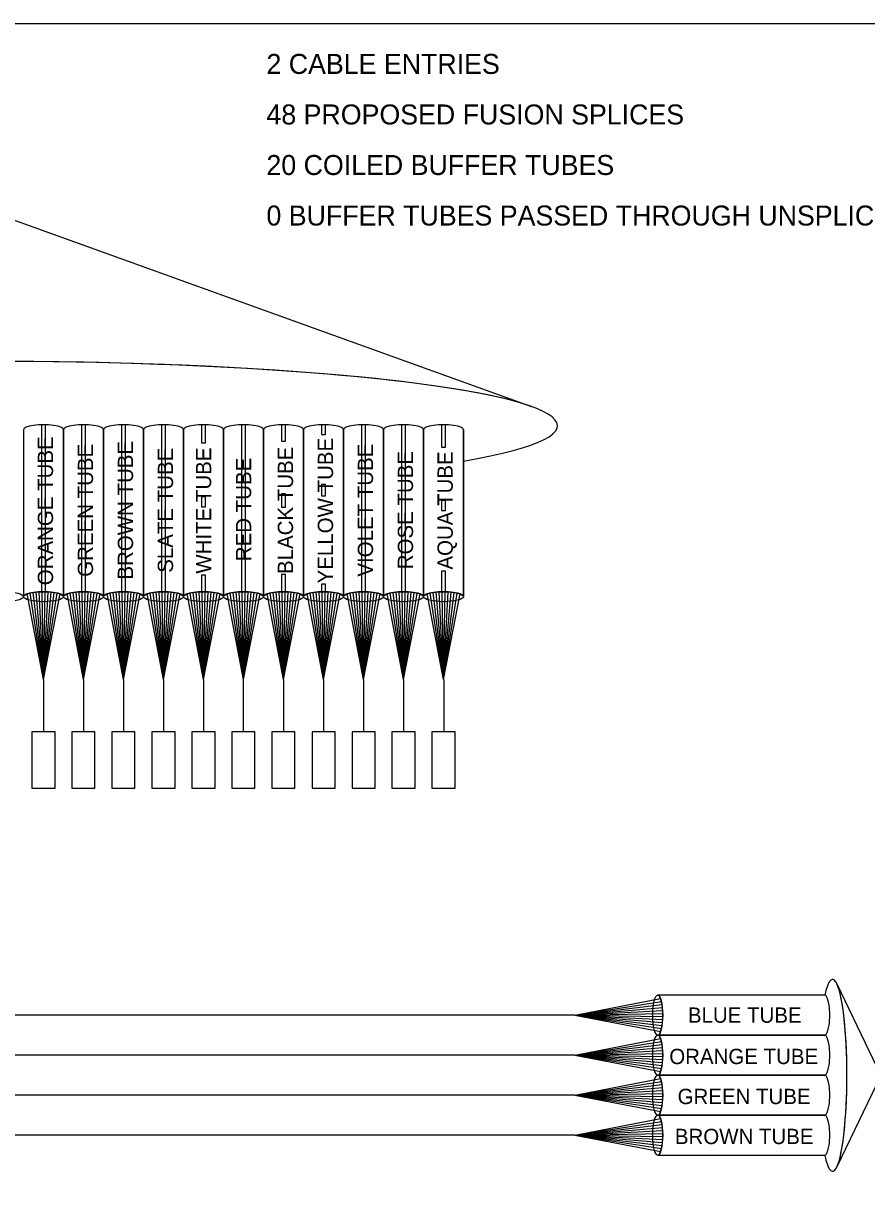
# Model space of a CAD drawing. Extents: x 1805893 to 1833564, y 708898 to 716199.
# Drawn here: x 1832504.3 to 1832630.8, y 714363 to 714539.7 of the extents above; entities that cross this region are included whole.
import ezdxf

# ---------------------------------------------------------------- set-up
doc = ezdxf.new("R2010")
doc.units = 0
doc.layers.add('BR_P_Sub_Hidden', color=7, linetype='Continuous')
doc.layers.add('SH_Data', color=7, linetype='Continuous')

msp = doc.modelspace()

# ---------------------------------------------------------------- linework, layer by layer
at = {"layer": 'BR_P_Sub_Hidden'}
msp.add_lwpolyline([(1832399.8, 714539.7), (1832651.12, 714539.7), (1832651.12, 714279.3), (1832399.8, 714279.3)], close=True, dxfattribs=at)
at = {"layer": 'SH_Data'}
for p, q in [((1832504.32, 714478.78), (1832504.32, 714453.73)), ((1832510.32, 714478.78), (1832510.32, 714453.73)), ((1832510.32, 714453.73), (1832510.32, 714478.78)), ((1832516.32, 714453.73), (1832516.32, 714478.78)), ((1832516.32, 714478.78), (1832516.32, 714453.73)), ((1832522.32, 714453.73), (1832522.32, 714478.78)), ((1832522.32, 714478.78), (1832522.32, 714453.73)), ((1832528.32, 714453.73), (1832528.32, 714478.78)), ((1832528.32, 714478.78), (1832528.32, 714453.73)), ((1832534.32, 714453.73), (1832534.32, 714478.78)), ((1832534.32, 714478.78), (1832534.32, 714453.73)), ((1832540.32, 714453.73), (1832540.32, 714478.78)), ((1832540.32, 714478.78), (1832540.32, 714453.73)), ((1832546.32, 714478.78), (1832546.32, 714453.73)), ((1832546.32, 714453.73), (1832546.32, 714478.78)), ((1832552.32, 714453.73), (1832552.32, 714478.78)), ((1832552.32, 714478.78), (1832552.32, 714453.73)), ((1832558.32, 714453.73), (1832558.32, 714478.78)), ((1832558.32, 714478.78), (1832558.32, 714453.73)), ((1832564.32, 714453.73), (1832564.32, 714478.78)), ((1832564.32, 714478.78), (1832564.32, 714453.73)), ((1832570.32, 714453.73), (1832570.32, 714478.78)), ((1832570.32, 714478.78), (1832570.32, 714453.73)), ((1832570.32, 714453.73), (1832570.32, 714474.09)), ((1832507.32, 714441.31), (1832504.85, 714454.15)), ((1832507.32, 714441.31), (1832505.3, 714454.28)), ((1832507.32, 714441.31), (1832505.75, 714454.37)), ((1832507.32, 714441.31), (1832506.2, 714454.42)), ((1832507.32, 714441.31), (1832506.65, 714454.46)), ((1832507.32, 714441.31), (1832507.1, 714454.48)), ((1832507.32, 714441.31), (1832507.55, 714454.48)), ((1832507.32, 714441.31), (1832508, 714454.46)), ((1832507.32, 714441.31), (1832508.45, 714454.42)), ((1832507.32, 714441.31), (1832508.9, 714454.37)), ((1832507.32, 714441.31), (1832509.35, 714454.28)), ((1832507.32, 714441.31), (1832509.8, 714454.15)), ((1832513.32, 714441.31), (1832510.85, 714454.15)), ((1832513.32, 714441.31), (1832511.3, 714454.28)), ((1832513.32, 714441.31), (1832511.75, 714454.37)), ((1832513.32, 714441.31), (1832512.2, 714454.42)), ((1832513.32, 714441.31), (1832512.65, 714454.46)), ((1832513.32, 714441.31), (1832513.1, 714454.48)), ((1832513.32, 714441.31), (1832513.55, 714454.48)), ((1832513.32, 714441.31), (1832514, 714454.46)), ((1832513.32, 714441.31), (1832514.45, 714454.42)), ((1832513.32, 714441.31), (1832514.9, 714454.37)), ((1832513.32, 714441.31), (1832515.35, 714454.28)), ((1832513.32, 714441.31), (1832515.8, 714454.15)), ((1832519.32, 714441.31), (1832516.85, 714454.15)), ((1832519.32, 714441.31), (1832517.3, 714454.28)), ((1832519.32, 714441.31), (1832517.75, 714454.37)), ((1832519.32, 714441.31), (1832518.2, 714454.42)), ((1832519.32, 714441.31), (1832518.65, 714454.46)), ((1832519.32, 714441.31), (1832519.1, 714454.48)), ((1832519.32, 714441.31), (1832519.55, 714454.48)), ((1832519.32, 714441.31), (1832520, 714454.46)), ((1832519.32, 714441.31), (1832520.45, 714454.42)), ((1832519.32, 714441.31), (1832520.9, 714454.37)), ((1832519.32, 714441.31), (1832521.35, 714454.28)), ((1832519.32, 714441.31), (1832521.8, 714454.15)), ((1832525.32, 714441.31), (1832522.85, 714454.15)), ((1832525.32, 714441.31), (1832523.3, 714454.28)), ((1832525.32, 714441.31), (1832523.75, 714454.37)), ((1832525.32, 714441.31), (1832524.2, 714454.42)), ((1832525.32, 714441.31), (1832524.65, 714454.46)), ((1832525.32, 714441.31), (1832525.1, 714454.48)), ((1832525.32, 714441.31), (1832525.55, 714454.48)), ((1832525.32, 714441.31), (1832526, 714454.46)), ((1832525.32, 714441.31), (1832526.45, 714454.42)), ((1832525.32, 714441.31), (1832526.9, 714454.37)), ((1832525.32, 714441.31), (1832527.35, 714454.28)), ((1832525.32, 714441.31), (1832527.8, 714454.15)), ((1832531.32, 714441.31), (1832528.85, 714454.15)), ((1832531.32, 714441.31), (1832529.3, 714454.28)), ((1832531.32, 714441.31), (1832529.75, 714454.37)), ((1832531.32, 714441.31), (1832530.2, 714454.42)), ((1832531.32, 714441.31), (1832530.65, 714454.46)), ((1832531.32, 714441.31), (1832531.1, 714454.48)), ((1832531.32, 714441.31), (1832531.55, 714454.48)), ((1832531.32, 714441.31), (1832532, 714454.46)), ((1832531.32, 714441.31), (1832532.45, 714454.42)), ((1832531.32, 714441.31), (1832532.9, 714454.37)), ((1832531.32, 714441.31), (1832533.35, 714454.28)), ((1832531.32, 714441.31), (1832533.8, 714454.15)), ((1832537.32, 714441.31), (1832534.85, 714454.15)), ((1832537.32, 714441.31), (1832535.3, 714454.28)), ((1832537.32, 714441.31), (1832535.75, 714454.37)), ((1832537.32, 714441.31), (1832536.2, 714454.42)), ((1832537.32, 714441.31), (1832536.65, 714454.46)), ((1832537.32, 714441.31), (1832537.1, 714454.48)), ((1832537.32, 714441.31), (1832537.55, 714454.48)), ((1832537.32, 714441.31), (1832538, 714454.46)), ((1832537.32, 714441.31), (1832538.45, 714454.42)), ((1832537.32, 714441.31), (1832538.9, 714454.37)), ((1832537.32, 714441.31), (1832539.35, 714454.28)), ((1832537.32, 714441.31), (1832539.8, 714454.15)), ((1832543.32, 714441.31), (1832540.85, 714454.15)), ((1832543.32, 714441.31), (1832541.3, 714454.28)), ((1832543.32, 714441.31), (1832541.75, 714454.37)), ((1832543.32, 714441.31), (1832542.2, 714454.42)), ((1832543.32, 714441.31), (1832542.65, 714454.46)), ((1832543.32, 714441.31), (1832543.1, 714454.48)), ((1832543.32, 714441.31), (1832543.55, 714454.48)), ((1832543.32, 714441.31), (1832544, 714454.46)), ((1832543.32, 714441.31), (1832544.45, 714454.42)), ((1832543.32, 714441.31), (1832544.9, 714454.37)), ((1832543.32, 714441.31), (1832545.35, 714454.28)), ((1832543.32, 714441.31), (1832545.8, 714454.15)), ((1832549.32, 714441.31), (1832546.85, 714454.15)), ((1832549.32, 714441.31), (1832547.3, 714454.28)), ((1832549.32, 714441.31), (1832547.75, 714454.37)), ((1832549.32, 714441.31), (1832548.2, 714454.42)), ((1832549.32, 714441.31), (1832548.65, 714454.46)), ((1832549.32, 714441.31), (1832549.1, 714454.48)), ((1832549.32, 714441.31), (1832549.55, 714454.48)), ((1832549.32, 714441.31), (1832550, 714454.46)), ((1832549.32, 714441.31), (1832550.45, 714454.42)), ((1832549.32, 714441.31), (1832550.9, 714454.37)), ((1832549.32, 714441.31), (1832551.35, 714454.28)), ((1832549.32, 714441.31), (1832551.8, 714454.15)), ((1832555.32, 714441.31), (1832552.85, 714454.15)), ((1832555.32, 714441.31), (1832553.3, 714454.28)), ((1832555.32, 714441.31), (1832553.75, 714454.37)), ((1832555.32, 714441.31), (1832554.2, 714454.42)), ((1832555.32, 714441.31), (1832554.65, 714454.46)), ((1832555.32, 714441.31), (1832555.1, 714454.48)), ((1832555.32, 714441.31), (1832555.55, 714454.48)), ((1832555.32, 714441.31), (1832556, 714454.46)), ((1832555.32, 714441.31), (1832556.45, 714454.42)), ((1832555.32, 714441.31), (1832556.9, 714454.37)), ((1832555.32, 714441.31), (1832557.35, 714454.28)), ((1832555.32, 714441.31), (1832557.8, 714454.15)), ((1832561.32, 714441.31), (1832558.85, 714454.15)), ((1832561.32, 714441.31), (1832559.3, 714454.28)), ((1832561.32, 714441.31), (1832559.75, 714454.37)), ((1832561.32, 714441.31), (1832560.2, 714454.42)), ((1832561.32, 714441.31), (1832560.65, 714454.46)), ((1832561.32, 714441.31), (1832561.1, 714454.48)), ((1832561.32, 714441.31), (1832561.55, 714454.48)), ((1832561.32, 714441.31), (1832562, 714454.46)), ((1832561.32, 714441.31), (1832562.45, 714454.42)), ((1832561.32, 714441.31), (1832562.9, 714454.37)), ((1832561.32, 714441.31), (1832563.35, 714454.28)), ((1832561.32, 714441.31), (1832563.8, 714454.15)), ((1832567.32, 714441.31), (1832564.85, 714454.15)), ((1832567.32, 714441.31), (1832565.3, 714454.28)), ((1832567.32, 714441.31), (1832565.75, 714454.37)), ((1832567.32, 714441.31), (1832566.2, 714454.42)), ((1832567.32, 714441.31), (1832566.65, 714454.46)), ((1832567.32, 714441.31), (1832567.1, 714454.48)), ((1832567.32, 714441.31), (1832567.55, 714454.48)), ((1832567.32, 714441.31), (1832568, 714454.46)), ((1832567.32, 714441.31), (1832568.45, 714454.42)), ((1832567.32, 714441.31), (1832568.9, 714454.37)), ((1832567.32, 714441.31), (1832569.35, 714454.28)), ((1832567.32, 714441.31), (1832569.8, 714454.15)), ((1832507.32, 714441.31), (1832507.32, 714433.48)), ((1832513.32, 714441.31), (1832513.32, 714433.48)), ((1832519.32, 714441.31), (1832519.32, 714433.48)), ((1832525.32, 714441.31), (1832525.32, 714433.48)), ((1832531.33, 714441.31), (1832531.33, 714433.48)), ((1832537.32, 714433.48), (1832537.32, 714441.31)), ((1832543.32, 714441.31), (1832543.32, 714433.48)), ((1832549.32, 714441.31), (1832549.32, 714433.48)), ((1832555.32, 714441.31), (1832555.32, 714433.48)), ((1832561.32, 714441.31), (1832561.32, 714433.48)), ((1832567.36, 714441.31), (1832567.36, 714433.48)), ((1832624.5, 714393.98), (1832599.45, 714393.98)), ((1832624.5, 714393.98), (1832599.45, 714393.98)), ((1832587.03, 714390.98), (1832599.88, 714393.45)), ((1832587.03, 714390.98), (1832600.01, 714393)), ((1832587.03, 714390.98), (1832600.09, 714392.55)), ((1832587.03, 714390.98), (1832600.15, 714392.1)), ((1832587.03, 714390.98), (1832431.74, 714390.98)), ((1832587.03, 714390.98), (1832600.18, 714391.65)), ((1832587.03, 714390.98), (1832600.2, 714391.2)), ((1832587.03, 714390.98), (1832600.15, 714389.85)), ((1832587.03, 714390.98), (1832600.09, 714389.4)), ((1832587.03, 714390.98), (1832600.01, 714388.95)), ((1832587.03, 714390.98), (1832599.88, 714388.5)), ((1832587.03, 714390.98), (1832600.18, 714390.3)), ((1832587.03, 714390.98), (1832600.2, 714390.75)), ((1832587.03, 714384.98), (1832599.88, 714387.45)), ((1832587.03, 714384.98), (1832600.01, 714387)), ((1832599.45, 714387.98), (1832624.5, 714387.98)), ((1832624.5, 714387.98), (1832599.45, 714387.98)), ((1832587.03, 714384.98), (1832437.8, 714384.98)), ((1832587.03, 714384.98), (1832600.09, 714386.55)), ((1832587.03, 714384.98), (1832600.15, 714386.1)), ((1832587.03, 714384.98), (1832600.18, 714385.65)), ((1832587.03, 714384.98), (1832600.2, 714385.2)), ((1832587.03, 714384.98), (1832600.15, 714383.85)), ((1832587.03, 714384.98), (1832600.09, 714383.4)), ((1832587.03, 714384.98), (1832600.01, 714382.95)), ((1832587.03, 714384.98), (1832599.88, 714382.5)), ((1832587.03, 714384.98), (1832600.18, 714384.3)), ((1832587.03, 714384.98), (1832600.2, 714384.75)), ((1832587.03, 714378.98), (1832599.88, 714381.45)), ((1832624.5, 714381.98), (1832599.45, 714381.98)), ((1832599.45, 714381.98), (1832624.5, 714381.98)), ((1832587.03, 714378.98), (1832600.01, 714381)), ((1832587.03, 714378.98), (1832600.09, 714380.55)), ((1832587.03, 714378.98), (1832600.15, 714380.1)), ((1832587.03, 714378.98), (1832600.18, 714379.65)), ((1832587.03, 714378.98), (1832443.74, 714378.98)), ((1832587.03, 714378.98), (1832600.2, 714379.2)), ((1832587.03, 714378.98), (1832600.15, 714377.85)), ((1832587.03, 714378.98), (1832600.09, 714377.4)), ((1832587.03, 714378.98), (1832600.01, 714376.95)), ((1832587.03, 714378.98), (1832599.88, 714376.5)), ((1832587.03, 714378.98), (1832600.18, 714378.3)), ((1832587.03, 714378.98), (1832600.2, 714378.75)), ((1832587.03, 714372.98), (1832599.88, 714375.45)), ((1832587.03, 714372.98), (1832600.01, 714375)), ((1832587.03, 714372.98), (1832600.09, 714374.55)), ((1832599.45, 714375.98), (1832624.5, 714375.98)), ((1832624.5, 714375.98), (1832599.45, 714375.98)), ((1832587.03, 714372.98), (1832449.73, 714372.98)), ((1832587.03, 714372.98), (1832600.15, 714374.1)), ((1832587.03, 714372.98), (1832600.18, 714373.65)), ((1832587.03, 714372.98), (1832600.2, 714373.2)), ((1832587.03, 714372.98), (1832600.15, 714371.85)), ((1832587.03, 714372.98), (1832600.09, 714371.4)), ((1832587.03, 714372.98), (1832600.01, 714370.95)), ((1832587.03, 714372.98), (1832599.88, 714370.5)), ((1832587.03, 714372.98), (1832600.18, 714372.3)), ((1832587.03, 714372.98), (1832600.2, 714372.75)), ((1832599.45, 714369.98), (1832624.5, 714369.98))]:
    msp.add_line(p, q, dxfattribs=at)
for points in [[(1832416.13, 714482.25), (1832498.32, 714511.85), (1832580.52, 714482.25)], [(1832416.13, 714482.25), (1832498.32, 714511.85), (1832580.52, 714482.25)], [(1832626.32, 714395.68), (1832632.92, 714381.94), (1832626.32, 714368.2)], [(1832626.32, 714395.68), (1832632.92, 714381.94), (1832626.32, 714368.2)]]:
    msp.add_lwpolyline(points, dxfattribs=at)
for points in [[(1832507.02, 714479.53), (1832507.02, 714454.48), (1832507.62, 714454.48), (1832507.62, 714479.53)], [(1832513.02, 714479.53), (1832513.02, 714454.48), (1832513.62, 714454.48), (1832513.62, 714479.53)], [(1832519.02, 714479.53), (1832519.02, 714454.48), (1832519.62, 714454.48), (1832519.62, 714479.53)], [(1832525.02, 714479.53), (1832525.02, 714454.48), (1832525.62, 714454.48), (1832525.62, 714479.53)], [(1832531.02, 714479.53), (1832531.02, 714476.8), (1832531.62, 714476.8), (1832531.62, 714479.53)], [(1832537.02, 714479.53), (1832537.02, 714454.48), (1832537.62, 714454.48), (1832537.62, 714479.53)], [(1832543.02, 714479.53), (1832543.02, 714477.05), (1832543.62, 714477.05), (1832543.62, 714479.53)], [(1832549.02, 714479.53), (1832549.02, 714478.06), (1832549.62, 714478.06), (1832549.62, 714479.53)], [(1832555.02, 714479.53), (1832555.02, 714454.48), (1832555.62, 714454.48), (1832555.62, 714479.53)], [(1832561.02, 714479.53), (1832561.02, 714454.48), (1832561.62, 714454.48), (1832561.62, 714479.53)], [(1832567.02, 714479.53), (1832567.02, 714476.16), (1832567.62, 714476.16), (1832567.62, 714479.53)], [(1832549.02, 714470.56), (1832549.02, 714468.84), (1832549.62, 714468.84), (1832549.62, 714470.56)], [(1832531.02, 714468.69), (1832531.02, 714467.21), (1832531.62, 714467.21), (1832531.62, 714468.69)], [(1832543.02, 714469.15), (1832543.02, 714467.18), (1832543.62, 714467.18), (1832543.62, 714469.15)], [(1832567.02, 714468.16), (1832567.02, 714466.64), (1832567.62, 714466.64), (1832567.62, 714468.16)], [(1832567.02, 714457.58), (1832567.02, 714454.47), (1832567.62, 714454.47), (1832567.62, 714457.58)], [(1832531.02, 714456.96), (1832531.02, 714454.47), (1832531.62, 714454.47), (1832531.62, 714456.96)], [(1832543.02, 714457.08), (1832543.02, 714454.47), (1832543.62, 714454.47), (1832543.62, 714457.08)], [(1832549.02, 714455.6), (1832549.02, 714454.47), (1832549.62, 714454.47), (1832549.62, 714455.6)], [(1832509.05, 714433.48), (1832505.59, 714433.48), (1832505.59, 714425.03), (1832509.05, 714425.03)], [(1832515.02, 714433.48), (1832511.56, 714433.48), (1832511.56, 714425.03), (1832515.02, 714425.03)], [(1832521.02, 714433.48), (1832517.56, 714433.48), (1832517.56, 714425.03), (1832521.02, 714425.03)], [(1832527.05, 714433.48), (1832523.59, 714433.48), (1832523.59, 714425.03), (1832527.05, 714425.03)], [(1832533.05, 714433.48), (1832529.59, 714433.48), (1832529.59, 714425.03), (1832533.05, 714425.03)], [(1832539.02, 714433.48), (1832535.56, 714433.48), (1832535.56, 714425.03), (1832539.02, 714425.03)], [(1832545.02, 714433.48), (1832541.56, 714433.48), (1832541.56, 714425.03), (1832545.02, 714425.03)], [(1832551.09, 714433.48), (1832547.63, 714433.48), (1832547.63, 714425.03), (1832551.09, 714425.03)], [(1832557.09, 714433.48), (1832553.63, 714433.48), (1832553.63, 714425.03), (1832557.09, 714425.03)], [(1832563.05, 714433.48), (1832559.59, 714433.48), (1832559.59, 714425.03), (1832563.05, 714425.03)], [(1832569.05, 714433.48), (1832565.59, 714433.48), (1832565.59, 714425.03), (1832569.05, 714425.03)]]:
    msp.add_lwpolyline(points, close=True, dxfattribs=at)
for centre, major_axis, ratio, start_param, end_param in [((1832498.32, 714479.38), (86.09, 0), 0.112175, 5.702888, 10.005075), ((1832498.32, 714479.38), (86.09, 0), 0.112175, 5.702888, 10.005075), ((1832498.32, 714479.38), (86.09, 0), 0.112175, 0.302036, 2.839557), ((1832507.32, 714478.78), (3, 0), 0.25, 0, 3.141593), ((1832507.32, 714478.78), (3, 0), 0.25, 0, 3.141593), ((1832513.32, 714478.78), (3, 0), 0.25, 0, 3.141593), ((1832513.32, 714478.78), (3, 0), 0.25, 0, 3.141593), ((1832519.32, 714478.78), (3, 0), 0.25, 0, 3.141593), ((1832519.32, 714478.78), (3, 0), 0.25, 0, 3.141593), ((1832525.32, 714478.78), (3, 0), 0.25, 0, 3.141593), ((1832525.32, 714478.78), (3, 0), 0.25, 0, 3.141593), ((1832531.32, 714478.78), (3, 0), 0.25, 0, 3.141593), ((1832531.32, 714478.78), (3, 0), 0.25, 0, 3.141593), ((1832537.32, 714478.78), (3, 0), 0.25, 0, 3.141593), ((1832537.32, 714478.78), (3, 0), 0.25, 0, 3.141593), ((1832543.32, 714478.78), (3, 0), 0.25, 0, 3.141593), ((1832543.32, 714478.78), (3, 0), 0.25, 0, 3.141593), ((1832549.32, 714478.78), (3, 0), 0.25, 0, 3.141593), ((1832549.32, 714478.78), (3, 0), 0.25, 0, 3.141593), ((1832555.32, 714478.78), (3, 0), 0.25, 0, 3.141593), ((1832555.32, 714478.78), (3, 0), 0.25, 0, 3.141593), ((1832561.32, 714478.78), (3, 0), 0.25, 0, 3.141593), ((1832561.32, 714478.78), (3, 0), 0.25, 0, 3.141593), ((1832567.32, 714478.78), (3, 0), 0.25, 0, 3.141593), ((1832567.32, 714478.78), (3, 0), 0.25, 0, 3.141593), ((1832507.32, 714453.73), (3, 0), 0.25, 0, 3.141593), ((1832513.32, 714453.73), (3, 0), 0.25, 0, 3.141593), ((1832519.32, 714453.73), (3, 0), 0.25, 0, 3.141593), ((1832525.32, 714453.73), (3, 0), 0.25, 0, 3.141593), ((1832531.32, 714453.73), (3, 0), 0.25, 0, 3.141593), ((1832537.32, 714453.73), (3, 0), 0.25, 0, 3.141593), ((1832543.32, 714453.73), (3, 0), 0.25, 0, 3.141593), ((1832549.32, 714453.73), (3, 0), 0.25, 0, 3.141593), ((1832555.32, 714453.73), (3, 0), 0.25, 0, 3.141593), ((1832561.32, 714453.73), (3, 0), 0.25, 0, 3.141593), ((1832567.32, 714453.73), (3, 0), 0.25, 0, 3.141593), ((1832625.68, 714381.94), (0, -14.39), 0.149566, 5.702888, 10.005075), ((1832625.68, 714381.94), (0, -14.39), 0.149566, 5.702888, 10.005075), ((1832625.68, 714381.94), (0, -14.39), 0.149566, 0.302036, 2.839557), ((1832599.45, 714390.98), (0, -3), 0.25, 0, 3.141593), ((1832624.5, 714390.98), (0, -3), 0.25, 0, 3.141593), ((1832624.5, 714390.98), (0, -3), 0.25, 0, 3.141593), ((1832624.5, 714390.98), (0, -3), 0.25, 0, 3.141593), ((1832599.45, 714384.98), (0, -3), 0.25, 0, 3.141593), ((1832624.5, 714384.98), (0, -3), 0.25, 0, 3.141593), ((1832624.5, 714384.98), (0, -3), 0.25, 0, 3.141593), ((1832624.5, 714384.98), (0, -3), 0.25, 0, 3.141593), ((1832599.45, 714378.98), (0, -3), 0.25, 0, 3.141593), ((1832624.5, 714378.98), (0, -3), 0.25, 0, 3.141593), ((1832624.5, 714378.98), (0, -3), 0.25, 0, 3.141593), ((1832624.5, 714378.98), (0, -3), 0.25, 0, 3.141593), ((1832599.45, 714372.98), (0, -3), 0.25, 0, 3.141593), ((1832624.5, 714372.98), (0, -3), 0.25, 0, 3.141593), ((1832624.5, 714372.98), (0, -3), 0.25, 0, 3.141593), ((1832624.5, 714372.98), (0, -3), 0.25, 0, 3.141593)]:
    msp.add_ellipse(centre, major_axis=major_axis, ratio=ratio, start_param=start_param, end_param=end_param, dxfattribs=at)
for centre, major_axis in [((1832501.32, 714453.73), (3, 0)), ((1832507.32, 714453.73), (3, 0)), ((1832513.32, 714453.73), (3, 0)), ((1832519.32, 714453.73), (3, 0)), ((1832525.32, 714453.73), (3, 0)), ((1832531.32, 714453.73), (3, 0)), ((1832537.32, 714453.73), (3, 0)), ((1832543.32, 714453.73), (3, 0)), ((1832549.32, 714453.73), (3, 0)), ((1832555.32, 714453.73), (3, 0)), ((1832561.32, 714453.73), (3, 0)), ((1832567.32, 714453.73), (3, 0)), ((1832599.45, 714390.98), (0, -3)), ((1832599.45, 714384.98), (0, -3)), ((1832599.45, 714378.98), (0, -3)), ((1832599.45, 714372.98), (0, -3))]:
    msp.add_ellipse(centre, major_axis=major_axis, ratio=0.25, dxfattribs=at)

# ---------------------------------------------------------------- texts
for s, height, p in [('2 CABLE ENTRIES', 3, (1832540.76, 714532.14)), ('48 PROPOSED FUSION SPLICES', 3, (1832540.76, 714524.56)), ('20 COILED BUFFER TUBES', 3, (1832540.76, 714516.98)), ('0 BUFFER TUBES PASSED THROUGH UNSPLICED', 3, (1832540.76, 714509.4)), ('BLUE TUBE', 2.295, (1832603.98, 714389.83)), ('ORANGE TUBE', 2.2947, (1832601.18, 714383.63)), ('GREEN TUBE', 2.295, (1832602.43, 714377.63)), ('BROWN TUBE', 2.295, (1832602.02, 714371.63))]:
    msp.add_text(s, height=height, dxfattribs=at).set_placement(p)
for s, height, p in [('ORANGE TUBE', 2.2947, (1832508.75, 714455.45)), ('BROWN TUBE', 2.295, (1832520.75, 714456.3)), ('YELLOW TUBE', 2.2947, (1832550.75, 714455.73)), ('GREEN TUBE', 2.295, (1832514.75, 714456.71)), ('SLATE TUBE', 2.295, (1832526.75, 714457.32)), ('WHITE TUBE', 2.295, (1832532.47, 714457.18)), ('BLACK TUBE', 2.295, (1832544.75, 714457.14)), ('VIOLET TUBE', 2.2947, (1832556.75, 714456.74)), ('ROSE TUBE', 2.295, (1832562.75, 714457.85)), ('AQUA TUBE', 2.295, (1832568.71, 714457.8)), ('RED TUBE', 2.295, (1832538.47, 714459.06))]:
    msp.add_text(s, height=height, rotation=90, dxfattribs=at).set_placement(p)

doc.saveas('drawing.dxf')
